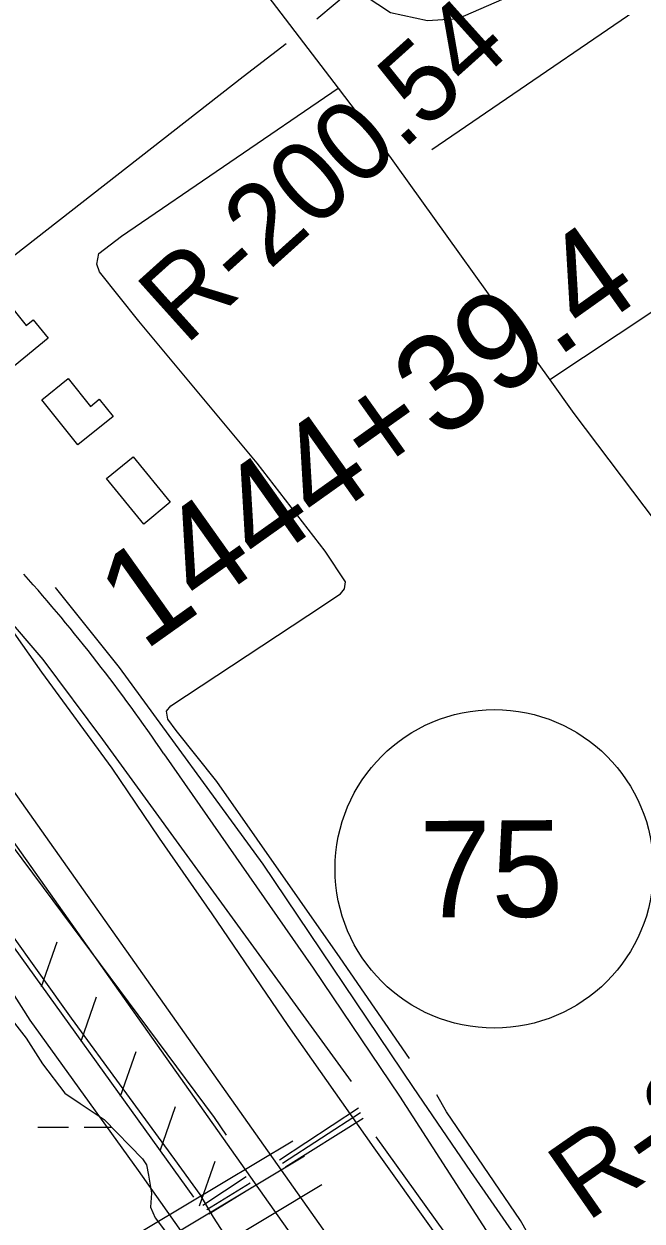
# Model space of a CAD drawing. Extents: x 3329332 to 3367211, y 631066 to 656469.
# Drawn here: x 3352109 to 3352750, y 641205 to 642445 of the extents above; entities that cross this region are included whole.
import ezdxf

# ---------------------------------------------------------------- set-up
doc = ezdxf.new("R2010")
doc.units = 0
for name, color, linetype in [('V-BLDG-OTLN', 7, 'Continuous'), ('V-DTCH-CNTR', 7, 'Continuous'), ('V-FLOD-BASE', 7, 'Continuous'), ('V-LEVE-TOET', 7, 'Continuous'), ('V-RIVR-RANG-IDEN', 7, 'Continuous'), ('V-ROAD-CNTR', 7, 'Continuous'), ('V-ROAD-IDEN', 7, 'Continuous'), ('V-RRAP-FSHR', 7, 'Continuous'), ('V-SITE-VEGE', 7, 'Continuous'), ('V-SURV-IDEN', 7, 'Continuous'), ('V-SURV-LINE', 7, 'Continuous'), ('V-TOPO-SHOR', 7, 'Continuous'), ('V-UTIL-LINE', 7, 'Continuous'), ('V-WETL-SWMP', 7, 'Continuous')]:
    doc.layers.add(name, color=color, linetype=linetype)

msp = doc.modelspace()

# ---------------------------------------------------------------- linework, layer by layer
at = {"layer": 'V-BLDG-OTLN'}
for points in [[(3352099.6, 642090.8), (3352062.2, 642137), (3352090.1, 642159.6), (3352111.9, 642132.6), (3352119.1, 642138.5), (3352134.7, 642119.2)], [(3352165.4, 642009), (3352128, 642055.6), (3352155.3, 642077.6), (3352178.5, 642048.7), (3352187.6, 642056), (3352201.8, 642038.2)], [(3352233.6, 641926.8), (3352195, 641973.8), (3352222.6, 641996.4), (3352261.1, 641949.4)]]:
    msp.add_lwpolyline(points, close=True, dxfattribs=at)
at = {"layer": 'V-DTCH-CNTR'}
for points in [[(3352254.2, 642616.7), (3352339.9, 642503.4), (3352435.1, 642378.2), (3352482.1, 642316.4), (3352654.3, 642076.3), (3352679.4, 642041.3), (3352861.6, 641799.9), (3353049.4, 641529.9), (3353158.8, 641360.1), (3352977, 641253), (3352851.6, 641179.1)], [(3352901.1, 642426.2), (3352986, 642295.9), (3352830.9, 642193.3), (3352654.3, 642076.3)], [(3352508.9, 641373.1), (3352437.1, 641477.5), (3352309.4, 641660), (3352267.3, 641713), (3352258.6, 641724.7), (3352257.2, 641732.8), (3352261.6, 641738.6), (3352403.6, 641832.1), (3352437.4, 641854.6), (3352441.8, 641859.7), (3352442.6, 641867), (3352421.6, 641898.6), (3352351.2, 641989.9), (3352228.4, 642137.1), (3352187.8, 642187.9), (3352184.9, 642196), (3352187.2, 642207), (3352210.7, 642225.1), (3352435.1, 642378.2)], [(3352662.1, 641068.9), (3352690.7, 641087.8), (3352624.2, 641205.4), (3352547.3, 641317.9), (3352537.2, 641335.5)]]:
    msp.add_lwpolyline(points, dxfattribs=at)
at = {"layer": 'V-FLOD-BASE'}
msp.add_lwpolyline([(3352319.5, 641293.5), (3352307.1, 641312), (3352129.8, 641550.3), (3351943.5, 641799.8), (3351861.4, 641894.3)], dxfattribs=at)
at = {"layer": 'V-LEVE-TOET'}
for points in [[(3351767.2, 642181.2), (3351855.9, 642093.3), (3351892.8, 642055.9), (3351928.9, 642014.7), (3351964.3, 641973.4), (3352013.4, 641915.8), (3352051, 641870.7), (3352094.8, 641820.1), (3352127.8, 641773.4), (3352200.6, 641673.8), (3352249.7, 641601.5), (3352304.1, 641523), (3352383, 641407.2), (3352472, 641280.4)], [(3352345.7, 641147.4), (3352305.9, 641208.8), (3352292.1, 641232.1), (3352266, 641268.6), (3352158.7, 641414.9), (3352061.3, 641550.9), (3352000.7, 641638), (3351943.2, 641711.2), (3351869.5, 641779.7)], [(3352472, 641280.4), (3352534.9, 641192.5), (3352603, 641088.4), (3352618.3, 641054.2), (3352651.9, 640991.3), (3352707.7, 640881), (3352738.9, 640803.4), (3352772.5, 640737.4), (3352795.4, 640690.8), (3352819.1, 640643.4), (3352846.6, 640582.9), (3352871.8, 640532.4), (3352896.9, 640480.4), (3352934.2, 640387.2), (3352976.8, 640264.7), (3353033.7, 640096.3), (3353076.1, 639959.8), (3353126.1, 639800.8), (3353152.7, 639719.4), (3353189.8, 639596.9), (3353227.6, 639468.1), (3353282.2, 639301.4), (3353337.3, 639143.3)]]:
    msp.add_lwpolyline(points, dxfattribs=at)
at = {"layer": 'V-ROAD-CNTR'}
msp.add_lwpolyline([(3352254.6, 641688.7), (3352409.1, 641466.6), (3352498.8, 641334), (3352633.1, 641125.8)], dxfattribs=at)
msp.add_arc((3350728.6, 640648.9), 1846.6, 34.2706, 41.6017, dxfattribs=at)
at = {"layer": 'V-ROAD-IDEN'}
msp.add_circle((3352596.9, 641569.6), 165, dxfattribs=at)
at = {"layer": 'V-RRAP-FSHR'}
for p, q in [((3352127.8, 641447.7), (3352143.9, 641493.8)), ((3352168.7, 641390.9), (3352184.8, 641437)), ((3352209.7, 641334.1), (3352225.7, 641380.2)), ((3352250.6, 641277.3), (3352266.7, 641323.5)), ((3352291.5, 641220.6), (3352307.6, 641266.7))]:
    msp.add_line(p, q, dxfattribs=at)
msp.add_lwpolyline([(3351878.5, 641785.7), (3352062.7, 641538.1), (3352285.1, 641229.4)], dxfattribs=at)
at = {"layer": 'V-SITE-VEGE'}
msp.add_lwpolyline([(3351964.8, 641183.9), (3351969.6, 641208.3), (3351994, 641227.8), (3352028.1, 641247.3), (3352028.1, 641266.7), (3351998.8, 641281.4), (3351979.4, 641310.6), (3351979.4, 641349.6), (3351964.8, 641374), (3351935.5, 641408.1), (3351911.2, 641451.9), (3351896.6, 641476.3), (3351838.2, 641520.1), (3351799.2, 641559.1), (3351847.9, 641632.2), (3351867.4, 641666.3), (3351896.6, 641681), (3351920.9, 641661.5), (3352037.8, 641534.8), (3352115.7, 641412.9), (3352227.7, 641257), (3352310.5, 641140.1)], dxfattribs=at)
at = {"layer": 'V-SURV-LINE'}
for points in [[(3352010.3, 641774.6), (3352528.2, 641042.2)], [(3352503.7, 641024.9), (3351985.8, 641757.2)]]:
    msp.add_lwpolyline(points, dxfattribs=at)
at = {"layer": 'V-TOPO-SHOR'}
msp.add_line((3352566.2, 641164.6), (3352474.6, 641291.9), dxfattribs=at)
for points in [[(3352412.9, 642450.2), (3352451.1, 642482.2), (3352489.4, 642456.7), (3352527.7, 642448.3), (3352559.5, 642450.5), (3352612.6, 642474), (3352663.6, 642516.6), (3352731.5, 642572), (3352746.4, 642576.2), (3352757, 642569.9), (3352803.8, 642521.1), (3352812.4, 642506.2), (3352532.2, 642314.4)], [(3351954.5, 642092.3), (3352336.5, 642390.5), (3352381.1, 642424.6)], [(3352449, 641349.3), (3352191.1, 641703.7), (3352129.3, 641786.5), (3352003.6, 641932.9), (3351875.8, 642085.7), (3351777.9, 642191.8)], [(3352141.9, 641860.9), (3352208, 641778.2), (3352357.2, 641574.4), (3352512.8, 641343), (3352572.4, 641256), (3352623.6, 641181.7), (3352672.6, 641092.5)]]:
    msp.add_lwpolyline(points, dxfattribs=at)
at = {"layer": 'V-UTIL-LINE'}
for p, q in [((3352374.2, 641268.2), (3352456.3, 641321.9)), ((3352377.6, 641264.7), (3352458.3, 641317.1)), ((3352461, 641310.9), (3352380.4, 641260.6)), ((3352388.2, 641287.3), (3348658.7, 639062.6)), ((3348668.5, 639041.2), (3352400.4, 641272.3)), ((3352339.8, 641250.6), (3352294.9, 641220.7)), ((3348686.3, 639011.4), (3352418.3, 641242.5)), ((3352299, 641216.5), (3352343.9, 641244.4)), ((3352345.9, 641239.5), (3352301.1, 641211.7))]:
    msp.add_line(p, q, dxfattribs=at)
at = {"layer": 'V-WETL-SWMP'}
for p, q in [((3352123.8, 641301.8), (3352155.8, 641301.9)), ((3352171.8, 641301.9), (3352200.3, 641302))]:
    msp.add_line(p, q, dxfattribs=at)
msp.add_lwpolyline([(3351966.4, 641514.9), (3351966.2, 641494.8), (3351975.4, 641481.6), (3351991.6, 641474.5), (3352029.4, 641450.3), (3352051, 641432.3), (3352062.5, 641426.8), (3352083.4, 641424.4), (3352097.3, 641412.7), (3352111.8, 641394), (3352128.7, 641367.6), (3352151.7, 641337.2), (3352167.9, 641326.3), (3352192.6, 641309.9), (3352232.5, 641269.3), (3352236.4, 641263.1), (3352238.6, 641252.3), (3352241.6, 641233.7), (3352240.7, 641219), (3352245.3, 641208.1), (3352258.3, 641191)], dxfattribs=at)

# ---------------------------------------------------------------- texts
at = {"layer": 'V-RIVR-RANG-IDEN'}
for s, rotation, p in [('R-200.54', 41.9752, (3352276.6, 642110.9)), ('R-200.4', 34.8374, (3352692.6, 641202.8))]:
    msp.add_text(s, height=83, rotation=rotation, dxfattribs=at).set_placement(p)
at = {"layer": 'V-ROAD-IDEN'}
msp.add_text('75', height=100, rotation=0.3916, dxfattribs=at).set_placement((3352519.7, 641519.1))
at = {"layer": 'V-SURV-IDEN'}
msp.add_text('1444+39.4', height=100, rotation=35.3833, dxfattribs=at).set_placement((3352233.7, 641794.3))

doc.saveas('drawing.dxf')
